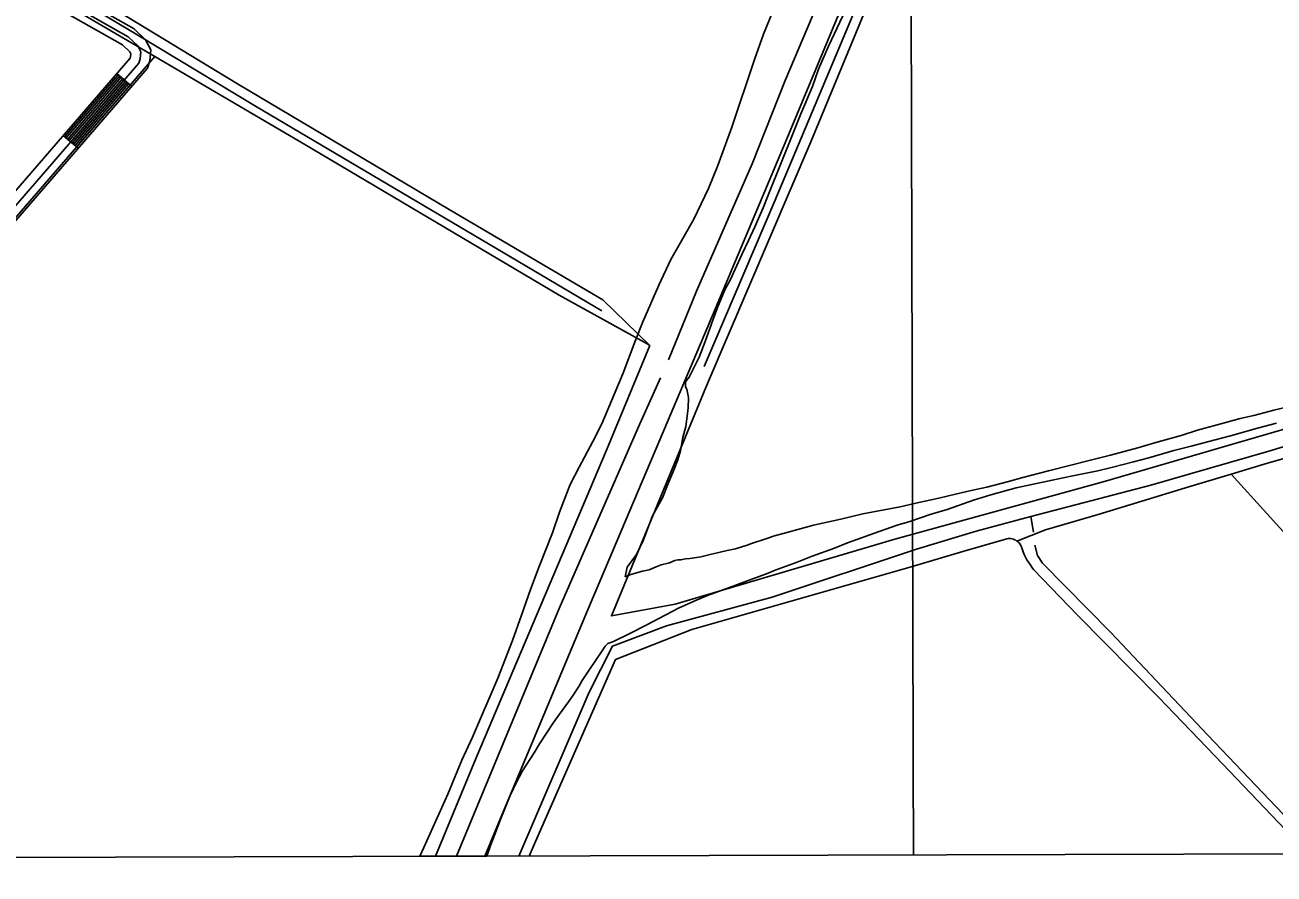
# Model space of a CAD drawing. Extents: x 3361039 to 3398939, y 576572 to 602007.
# Drawn here: x 3374341 to 3376248, y 581957 to 583254 of the extents above; entities that cross this region are included whole.
import ezdxf

# ---------------------------------------------------------------- set-up
doc = ezdxf.new("R2010")
doc.units = 0
for name, color, linetype in [('V-DTCH-CNTR', 7, 'Continuous'), ('V-GRID-FRAM', 7, 'Continuous'), ('V-GRID-MAJR', 7, 'Continuous'), ('V-RAIL-TRAK', 7, 'Continuous'), ('V-ROAD-CNTR', 7, 'Continuous'), ('V-SITE-VEGE', 7, 'Continuous'), ('V-TOPO-SHOR', 7, 'Continuous')]:
    doc.layers.add(name, color=color, linetype=linetype)

msp = doc.modelspace()

# ---------------------------------------------------------------- linework, layer by layer
at = {"layer": 'V-DTCH-CNTR'}
for points in [[(3372794.7, 584033.7), (3372933.5, 584070.8), (3373020.4, 584074.2), (3373065.9, 584068.2), (3373171.1, 583997.6), (3373217.8, 583981.6), (3373286.7, 583955.8), (3373346.3, 583939.6), (3373397.7, 583918.9), (3373459.7, 583849.9), (3373503.3, 583845), (3373565.4, 583843), (3373619.6, 583816.9), (3373654.4, 583798.3), (3373683.9, 583712.8), (3373699.2, 583693.6), (3373819.1, 583623.3), (3374168.6, 583420.9), (3374431, 583269), (3374538.8, 583205.7), (3374768.1, 583071.1), (3375156.5, 582841.1), (3375292, 582766.2), (3375295.2, 582764.1)], [(3375383.1, 582706.3), (3375541.1, 583075.5), (3375672.2, 583392.8), (3375762.1, 583602.4)], [(3374313.9, 583377.8), (3374665, 583164.1), (3374988.5, 582972.2), (3375223.1, 582833.9), (3375295.2, 582764.1)], [(3373475.6, 581979.9), (3373722.7, 582267.3), (3373728.5, 582274), (3373747.2, 582295.4), (3374224.5, 582842.2), (3374538.8, 583205.7)], [(3375383.1, 582706.3), (3375236.3, 582351.2), (3375333.9, 582369.1), (3375669.3, 582468.5), (3375987.4, 582555.8), (3376412.5, 582679.9), (3376722.8, 582776.1)], [(3374967.5, 581984.1), (3375030, 582134.6), (3375228.6, 582604.2), (3375295.2, 582764.1)], [(3375855.7, 582465.6), (3375899.3, 582482.9), (3375979.7, 582506.2), (3376113.2, 582546.7), (3376182.6, 582567.7), (3376238.5, 582584.6), (3376385.6, 582626.3)], [(3376706.6, 581988.9), (3376684.9, 582012.9), (3376545.3, 582167.5), (3376419.8, 582307.1), (3376291.7, 582447.3), (3376182.6, 582567.7)], [(3375868.8, 582441.1), (3375866.9, 582445.1), (3375865.2, 582449.3), (3375863.7, 582453.5), (3375862.3, 582457.8), (3375861.3, 582459.6), (3375860.2, 582461.3), (3375858.8, 582462.9), (3375857.3, 582464.3), (3375855.7, 582465.6), (3375854, 582466.7), (3375852.1, 582467.6), (3375850.2, 582468.3), (3375848.2, 582468.8), (3375846.1, 582469.2), (3375844.1, 582469.3), (3375842, 582469.2), (3375840, 582468.8), (3375773.2, 582449.6), (3375694.2, 582426.4)], [(3376301.5, 581987.7), (3376287.3, 582002.2), (3376169.9, 582124.7), (3376072.1, 582227.3), (3375947.9, 582352.5), (3375881.1, 582422.3), (3375878.3, 582425.9), (3375875.7, 582429.5), (3375873.2, 582433.2), (3375870.9, 582437.1), (3375868.8, 582441.1)], [(3375694.2, 582426.4), (3375359.3, 582330.3), (3375242.8, 582284.7), (3375120.4, 582006.6), (3375110.9, 581984.4)]]:
    msp.add_lwpolyline(points, dxfattribs=at)
at = {"layer": 'V-GRID-FRAM'}
msp.add_lwpolyline([(3365114.8, 600140.3), (3396720.3, 600227.7), (3396778.5, 582044.3), (3365157.1, 581956.9), (3365114.8, 600140.3)], dxfattribs=at)
at = {"layer": 'V-GRID-MAJR'}
msp.add_spline([(3375697.6, 581986.1), (3375681.7, 588044.1), (3375665.8, 594105.2), (3375650, 600166.4), (3375650, 600169.5)], degree=3, dxfattribs=at)
at = {"layer": 'V-RAIL-TRAK'}
msp.add_lwpolyline([(3375042.8, 581984.3), (3375066.6, 582040.7), (3375199.6, 582359.7), (3375328.7, 582663.3), (3375390.7, 582809.9), (3375501.7, 583073.8), (3375595.4, 583299.6), (3375684.2, 583509.6)], dxfattribs=at)
at = {"layer": 'V-ROAD-CNTR'}
for p, q in [((3374503.6, 583160.2), (3374480.9, 583179.8)), ((3374421.8, 583065.6), (3374399.1, 583085.2))]:
    msp.add_line(p, q, dxfattribs=at)
for points in [[(3376190.1, 586249.6), (3376155.1, 586113.4), (3376145.1, 586086.7), (3376135.6, 586062.2), (3376113.6, 586027.6), (3376089.7, 585987.5), (3375894.5, 585732.4), (3375125.4, 584721.6), (3374962.3, 584451.1), (3374293.7, 583380.5), (3374287.9, 583369.8), (3374292.8, 583355.9), (3374297, 583349.8), (3374498.5, 583235.6), (3374512.8, 583221.9), (3374517.6, 583212.9), (3374516.6, 583202.2), (3374514.4, 583195.6), (3373466.5, 581983)], [(3375011.8, 584504.2), (3374975, 584443.2), (3374306.7, 583373), (3374304.3, 583368.5), (3374306.3, 583362.7), (3374307.4, 583361.2), (3374507.5, 583247.7), (3374524.9, 583231), (3374532.9, 583216), (3374531.4, 583199.1), (3374527.6, 583188), (3373486.4, 581983.1)], [(3374287, 583338.3), (3374489.5, 583223.4), (3374500.7, 583212.7), (3374502.2, 583209.8), (3374501.8, 583205.3), (3374501.1, 583203.2), (3373741.8, 582324.5)], [(3374483.1, 583177.8), (3374401.4, 583083.3)], [(3374485.4, 583175.9), (3374403.7, 583081.3)], [(3374487.7, 583173.9), (3374405.9, 583079.3)], [(3374489.9, 583172), (3374408.2, 583077.4)], [(3374492.2, 583170), (3374410.5, 583075.4)], [(3374494.5, 583168), (3374412.8, 583073.5)], [(3374496.8, 583166.1), (3374415, 583071.5)], [(3374499, 583164.1), (3374417.3, 583069.5)], [(3374501.3, 583162.1), (3374419.6, 583067.6)]]:
    msp.add_lwpolyline(points, dxfattribs=at)
at = {"layer": 'V-SITE-VEGE'}
for p, q in [((3375468.4, 583239.8), (3375488.1, 583287.3)), ((3375589.7, 583267.9), (3375568.1, 583221.7)), ((3375454.7, 583201.3), (3375468.4, 583239.8)), ((3375568.1, 583221.7), (3375552.4, 583186.4)), ((3375420.4, 583097.8), (3375454.7, 583201.3)), ((3375552.4, 583186.4), (3375543.2, 583160.1)), ((3375543.2, 583160.1), (3375525.6, 583118.3)), ((3375525.6, 583118.3), (3375514.4, 583090.1)), ((3375398.8, 583039.4), (3375420.4, 583097.8)), ((3375514.4, 583090.1), (3375475.7, 582993.7)), ((3375384.4, 583004), (3375398.8, 583039.4)), ((3375362.1, 582957.2), (3375384.4, 583004)), ((3375475.7, 582993.7), (3375467.9, 582974.5)), ((3375467.9, 582974.5), (3375455.4, 582945.6)), ((3375345.2, 582927.7), (3375362.1, 582957.2)), ((3375455.4, 582945.6), (3375445.6, 582924.4)), ((3375326.9, 582895.6), (3375345.2, 582927.7)), ((3375445.6, 582924.4), (3375435.8, 582904.5)), ((3375435.8, 582904.5), (3375425.4, 582880.7)), ((3375308.6, 582856.4), (3375326.9, 582895.6)), ((3375425.4, 582880.7), (3375418.2, 582865.3)), ((3375284.4, 582800.6), (3375308.6, 582856.4)), ((3375409.7, 582849.3), (3375398.5, 582822.3)), ((3375418.2, 582865.3), (3375409.7, 582849.3)), ((3375398.5, 582822.3), (3375391.3, 582803)), ((3375272.6, 582771), (3375284.4, 582800.6)), ((3375391.3, 582803), (3375379.5, 582770.3)), ((3375253.6, 582720.9), (3375272.6, 582771)), ((3375379.5, 582770.3), (3375370.3, 582746.5)), ((3375370.3, 582746.5), (3375355.3, 582715.7)), ((3375240.5, 582689.5), (3375253.6, 582720.9)), ((3375355.3, 582715.7), (3375349.4, 582708.7)), ((3375349.4, 582708.7), (3375349.4, 582700.9)), ((3375349.4, 582700.9), (3375351.3, 582697.7)), ((3375351.3, 582697.7), (3375353.8, 582684.8)), ((3375221.5, 582644.5), (3375240.5, 582689.5)), ((3375353.8, 582684.8), (3375353.7, 582668.7)), ((3375353.7, 582668.7), (3375350.2, 582640.4)), ((3376196.6, 582652.5), (3376217.3, 582657.5)), ((3376217.3, 582657.5), (3376248.2, 582665.6)), ((3376248.2, 582665.6), (3376271.5, 582671.3)), ((3375207.7, 582617.5), (3375221.5, 582644.5)), ((3375350.2, 582640.4), (3375345.6, 582623.7)), ((3376131.4, 582634.9), (3376172.7, 582646.2)), ((3376172.7, 582646.2), (3376196.6, 582652.5)), ((3376222.9, 582638.1), (3376181.6, 582626.2)), ((3376252, 582645.7), (3376222.9, 582638.1)), ((3375186.9, 582578.4), (3375207.7, 582617.5)), ((3375345.6, 582623.7), (3375341.6, 582603.1)), ((3376067.6, 582616), (3376106.3, 582626.7)), ((3376106.3, 582626.7), (3376131.4, 582634.9)), ((3376158.4, 582619.9), (3376121.6, 582610.5)), ((3376181.6, 582626.2), (3376158.4, 582619.9)), ((3375341.6, 582603.1), (3375337.7, 582589.6)), ((3375998.5, 582596.5), (3376040.4, 582607.8)), ((3376040.4, 582607.8), (3376067.6, 582616)), ((3376095.2, 582603.6), (3376057.1, 582592.9)), ((3376121.6, 582610.5), (3376095.2, 582603.6)), ((3375337.7, 582589.6), (3375332.4, 582575.5)), ((3375903.7, 582572.7), (3375970.1, 582589.7)), ((3375970.1, 582589.7), (3375998.5, 582596.5)), ((3376033.9, 582586.6), (3376002.2, 582578.5)), ((3376057.1, 582592.9), (3376033.9, 582586.6)), ((3375173.2, 582552.1), (3375186.9, 582578.4)), ((3375332.4, 582575.5), (3375321.9, 582551.1)), ((3375843, 582556.4), (3375864.9, 582562.7)), ((3375926.1, 582562.3), (3375854.5, 582546.7)), ((3375864.9, 582562.7), (3375903.7, 582572.7)), ((3375941, 582565.4), (3375926.1, 582562.3)), ((3375979, 582572.9), (3375941, 582565.4)), ((3376002.2, 582578.5), (3375979, 582572.9)), ((3375156.8, 582509.7), (3375173.2, 582552.1)), ((3375321.9, 582551.1), (3375314.1, 582531.8)), ((3375761.7, 582537), (3375785.6, 582542.7)), ((3375785.6, 582542.7), (3375809.5, 582547.6)), ((3375809.5, 582547.6), (3375843, 582556.4)), ((3375854.5, 582546.7), (3375815.8, 582536)), ((3375314.1, 582531.8), (3375299.1, 582504.2)), ((3375677.2, 582517.6), (3375701.1, 582523.3)), ((3375701.1, 582523.3), (3375736.6, 582530.8)), ((3375736.6, 582530.8), (3375761.7, 582537)), ((3375789.3, 582527.8), (3375749.3, 582513.9)), ((3375815.8, 582536), (3375789.3, 582527.8)), ((3375146.2, 582478.2), (3375156.8, 582509.7)), ((3375299.1, 582504.2), (3375285.3, 582467.6)), ((3375586.9, 582499), (3375620.5, 582507.1)), ((3375620.5, 582507.1), (3375677.2, 582517.6)), ((3375724.8, 582506.4), (3375691.9, 582495.6)), ((3375749.3, 582513.9), (3375724.8, 582506.4)), ((3375521.1, 582483.3), (3375545, 582489.6)), ((3375545, 582489.6), (3375586.9, 582499)), ((3375672.5, 582490), (3375645.4, 582479.9)), ((3375691.9, 582495.6), (3375672.5, 582490)), ((3375125.9, 582426.8), (3375146.2, 582478.2)), ((3375285.3, 582467.6), (3375274.8, 582445.1)), ((3375450.1, 582461.9), (3375472.1, 582468.9)), ((3375472.1, 582468.9), (3375485.6, 582473.3)), ((3375485.6, 582473.3), (3375506.3, 582478.9)), ((3375506.3, 582478.9), (3375521.1, 582483.3)), ((3375645.4, 582479.9), (3375597, 582462.8)), ((3375384.9, 582444.3), (3375413.3, 582451.2)), ((3375413.3, 582451.2), (3375425.6, 582453.7)), ((3375425.6, 582453.7), (3375443.7, 582459.4)), ((3375443.7, 582459.4), (3375450.1, 582461.9)), ((3375576.9, 582454.6), (3375542.7, 582442.6)), ((3375597, 582462.8), (3375576.9, 582454.6)), ((3375112.8, 582391.5), (3375125.9, 582426.8)), ((3375274.8, 582445.1), (3375260.5, 582425.9)), ((3375304.9, 582426.2), (3375312.1, 582429.4)), ((3375312.1, 582429.4), (3375325, 582432.5)), ((3375325, 582432.5), (3375333.4, 582435.7)), ((3375333.4, 582435.7), (3375337.9, 582436.9)), ((3375337.9, 582436.9), (3375342.4, 582436.9)), ((3375342.4, 582436.9), (3375349.5, 582438.2)), ((3375349.5, 582438.2), (3375355.9, 582438.7)), ((3375355.9, 582438.7), (3375366.2, 582440.6)), ((3375366.2, 582440.6), (3375372.7, 582441.2)), ((3375372.7, 582441.2), (3375384.9, 582444.3)), ((3375520.1, 582433.1), (3375486.5, 582421.1)), ((3375542.7, 582442.6), (3375520.1, 582433.1)), ((3375260.5, 582425.9), (3375257.2, 582411.1)), ((3375257.2, 582411.1), (3375260.4, 582412.4)), ((3375260.4, 582412.4), (3375267.5, 582414.9)), ((3375267.5, 582414.9), (3375283.6, 582419.3)), ((3375283.6, 582419.3), (3375294, 582421.8)), ((3375294, 582421.8), (3375304.9, 582426.2)), ((3375475.6, 582416.7), (3375414.9, 582393.9)), ((3375486.5, 582421.1), (3375475.6, 582416.7)), ((3375099, 582352.3), (3375112.8, 582391.5)), ((3375414.9, 582393.9), (3375383.2, 582382.5)), ((3375363.8, 582374.3), (3375338.6, 582362.9)), ((3375383.2, 582382.5), (3375363.8, 582374.3)), ((3375085.2, 582313.8), (3375099, 582352.3)), ((3375319.2, 582352.7), (3375288.2, 582336.8)), ((3375338.6, 582362.9), (3375319.2, 582352.7)), ((3375288.2, 582336.8), (3375265.6, 582324.7)), ((3375062.9, 582256), (3375085.2, 582313.8)), ((3375265.6, 582324.7), (3375239.7, 582312)), ((3375222.3, 582298), (3375202.7, 582269.1)), ((3375226.8, 582305), (3375222.3, 582298)), ((3375230.7, 582308.9), (3375226.8, 582305)), ((3375239.7, 582312), (3375230.7, 582308.9)), ((3375024.2, 582166.1), (3375062.9, 582256)), ((3375202.7, 582269.1), (3375191.7, 582252.5)), ((3375186.5, 582243.5), (3375178, 582230)), ((3375191.7, 582252.5), (3375186.5, 582243.5)), ((3375170.8, 582219.8), (3375157.2, 582201.2)), ((3375178, 582230), (3375170.8, 582219.8)), ((3375157.2, 582201.2), (3375148.1, 582188.4)), ((3375148.1, 582188.4), (3375126.6, 582155.7)), ((3375007.9, 582130.8), (3375024.2, 582166.1)), ((3375118.1, 582142.2), (3375100.5, 582114.6)), ((3375126.6, 582155.7), (3375118.1, 582142.2)), ((3374986.3, 582078.7), (3375007.9, 582130.8)), ((3375095.3, 582105), (3375086.8, 582087.7)), ((3375100.5, 582114.6), (3375095.3, 582105)), ((3375086.8, 582087.7), (3375081.6, 582076.8)), ((3374949.6, 581997.2), (3374986.3, 582078.7)), ((3375081.6, 582076.8), (3375073.1, 582055.6)), ((3375073.1, 582055.6), (3375067.2, 582041.5)), ((3375067.2, 582041.5), (3375058, 582016.4)), ((3375058, 582016.4), (3375051.4, 582000.3)), ((3374943.6, 581984), (3374949.6, 581997.2)), ((3375051.4, 582000.3), (3375046.1, 581984.3)), ((3375046.1, 581984.3), (3374943.6, 581984))]:
    msp.add_line(p, q, dxfattribs=at)
at = {"layer": 'V-TOPO-SHOR'}
msp.add_line((3375881, 582479.3), (3375876.9, 582502.8), dxfattribs=at)
for points in [[(3375323.3, 582742.2), (3375366.3, 582847.3), (3375451.2, 583041.8), (3375501.5, 583169.1), (3375569.8, 583330.5), (3375572.4, 583336.5), (3375614.9, 583437.2), (3375677.9, 583588.1), (3375747.7, 583749.5), (3375819.3, 583929.2)], [(3375377.9, 582732.4), (3375485.9, 582985.2), (3375605.1, 583268.8), (3375701.3, 583498.4), (3375796.1, 583721.2), (3375865.8, 583897.5)], [(3375221.8, 582817.4), (3375060, 582913.1), (3374871.9, 583024), (3374692.5, 583129.8), (3374515.5, 583236.7), (3374315.7, 583356.7)], [(3374999.6, 581984.1), (3375077.2, 582171.3), (3375156.6, 582362.5), (3375277.5, 582640.1), (3375311.5, 582715.1)], [(3375702.4, 582453.3), (3375793.4, 582480.8), (3375876.9, 582502.8), (3375923.6, 582515.1), (3376060.3, 582550.7), (3376240.3, 582603), (3376392.1, 582648.9)], [(3375702.4, 582453.3), (3375481.9, 582380), (3375320.2, 582336.2), (3375238, 582305.2), (3375202.2, 582234.6), (3375094.8, 581984.4)], [(3376320.4, 581987.8), (3376314.9, 581993.6), (3376147.4, 582169), (3375998.4, 582326.3), (3375894.5, 582431.7), (3375887, 582443.5), (3375883, 582459.3)]]:
    msp.add_lwpolyline(points, dxfattribs=at)

doc.saveas('drawing.dxf')
